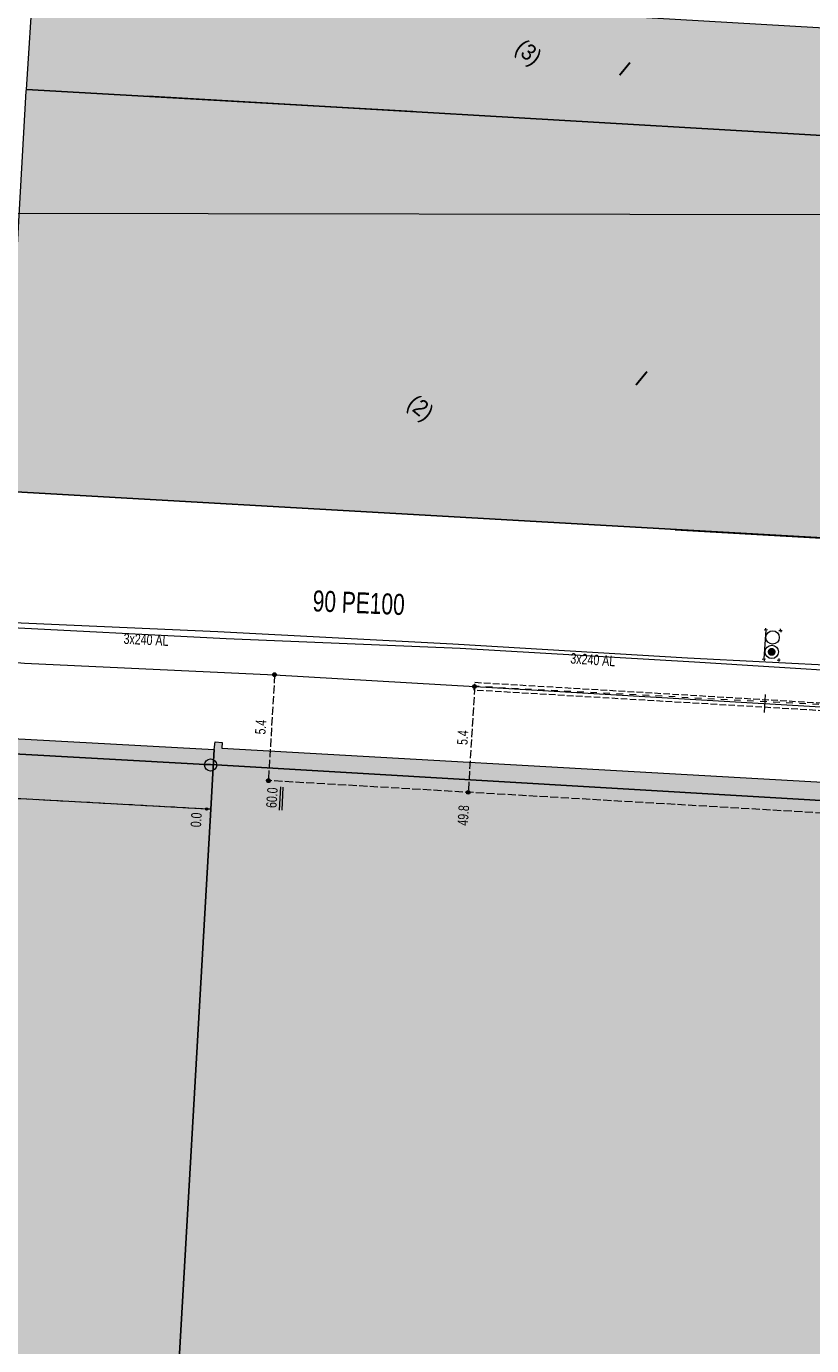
# Model space of a CAD drawing. Header units: metres. Extents: x -740 to 758, y -633 to 854.
# Tile 783 of 1056: x -28 to 12, y 182 to 249. Entities that reach past the tile are written whole.
import ezdxf

# ---------------------------------------------------------------- set-up
doc = ezdxf.new("R2010")
doc.units = ezdxf.units.M
doc.header["$MEASUREMENT"] = 0
for name, pattern in [('333_125', [0.4576, 0.3328, -0.1248]), ('333_333', [0.6656, 0.3328, -0.3328]), ('416_125', [0.5408, 0.416, -0.1248])]:
    doc.linetypes.add(name, pattern=pattern)
for name, color, linetype in [('Gas.LOVION', 7, 'Continuous'), ('Grundkarte.LOVION', 7, 'Continuous'), ('Grundkarte_Text.LOVION', 7, 'Continuous'), ('Strom.LOVION', 7, 'Continuous'), ('StromBemass.LOVION', 7, 'Continuous'), ('ViewBounds.LOVION', 7, 'Continuous'), ('Wasser.LOVION', 7, 'Continuous')]:
    doc.layers.add(name, color=color, linetype=linetype)
doc.styles.add('ERSTELLTER_STIL_1', font='arial.ttf')

msp = doc.modelspace()

# ---------------------------------------------------------------- hatches: boundary and pattern name
at = {"layer": 'Grundkarte.LOVION', "linetype": 'Continuous', "lineweight": 18}
for points in [[(-8.486, 244.387), (-15.717, 250.33), (-27.787, 251.041), (-28.133, 245.51)], [(24.971, 247.619), (25.001, 247.918), (-27.821, 250.999), (-27.905, 250.045), (-21.96, 245.159), (30.356, 242.116), (30.646, 247.317)], [(-28.133, 245.51), (-28.153, 245.419), (-29.284, 225.24), (-29.266, 225.065), (18.317, 222.358), (-8.486, 244.387)], [(-21.96, 245.159), (4.876, 223.103), (33.112, 221.49), (34.007, 237.123), (34.251, 241.876), (30.356, 242.116)], [(-20.707, 175.006), (-18.759, 208.89), (-18.583, 211.922), (-39.087, 213.051), (-54.401, 214.006), (-70.98, 215.193), (-70.956, 215.55), (-88.908, 216.573), (-89.159, 212.795), (-89.484, 212.793), (-89.901, 205.275), (-92.251, 205.429), (-92.441, 201.923), (-90.064, 201.801), (-90.189, 199.749), (-92.571, 199.93), (-92.76, 196.424), (-90.384, 196.302), (-90.731, 190.179), (-93.107, 190.301), (-93.297, 186.795), (-90.92, 186.673), (-91.299, 179.661), (-91.334, 179.421), (-94.281, 179.635), (-95.067, 165.904), (-78.303, 164.942), (-78.509, 161.611), (-66.115, 160.902), (-64.277, 164.776), (-63.329, 164.75), (-53.935, 160.26), (-52.065, 164.108), (-51.084, 164.056), (-41.69, 159.566), (-39.852, 163.44), (-38.904, 163.415), (-29.503, 158.866), (-21.66, 158.45), (-21.322, 164.365)], [(34.24, 171.955), (39.558, 171.677), (43.169, 167.685), (47.167, 171.239), (45.979, 171.3), (47.467, 198.4), (34.547, 209.019), (-18.205, 211.989), (-18.175, 212.287), (-18.532, 212.312), (-18.583, 211.922), (-18.759, 208.89), (-20.707, 175.006), (-6.475, 174.24), (-2.618, 170.154), (0.764, 173.352), (3.941, 169.879), (7.361, 172.992), (10.511, 169.487), (13.957, 172.632), (17.108, 169.127), (20.586, 172.246), (23.705, 168.767), (27.183, 171.886), (30.269, 168.434)]]:
    msp.add_hatch(color=254, dxfattribs=at).paths.add_polyline_path(points)
at = {"layer": 'Strom.LOVION', "linetype": 'Continuous', "lineweight": 18}
for points in [[(9.932, 216.767), (9.947, 216.787), (9.959, 216.809), (9.968, 216.832), (9.974, 216.857), (9.977, 216.882), (9.977, 216.907), (9.974, 216.932), (9.967, 216.956), (9.958, 216.979), (9.946, 217.001), (9.931, 217.022), (9.914, 217.04), (9.894, 217.056), (9.873, 217.069), (9.85, 217.08), (9.826, 217.088), (9.802, 217.092), (9.777, 217.094), (9.752, 217.092), (9.727, 217.087), (9.703, 217.079), (9.68, 217.069), (9.659, 217.055), (9.64, 217.039), (9.623, 217.021), (9.608, 217), (9.596, 216.978), (9.587, 216.955), (9.581, 216.93), (9.578, 216.906), (9.578, 216.88), (9.581, 216.856), (9.587, 216.831), (9.597, 216.808), (9.609, 216.786), (9.624, 216.766), (9.641, 216.747), (9.66, 216.731), (9.682, 216.718), (9.704, 216.707), (9.728, 216.7), (9.753, 216.695), (9.778, 216.694), (9.803, 216.695), (9.828, 216.7), (9.852, 216.708), (9.874, 216.719), (9.895, 216.732), (9.915, 216.748)], [(9.832, 216.855), (9.838, 216.862), (9.842, 216.87), (9.845, 216.879), (9.847, 216.887), (9.849, 216.896), (9.849, 216.905), (9.847, 216.914), (9.845, 216.923), (9.842, 216.932), (9.837, 216.94), (9.832, 216.947), (9.826, 216.953), (9.819, 216.959), (9.811, 216.964), (9.803, 216.968), (9.794, 216.971), (9.785, 216.972), (9.776, 216.973), (9.767, 216.972), (9.758, 216.971), (9.75, 216.968), (9.742, 216.964), (9.734, 216.959), (9.727, 216.953), (9.721, 216.947), (9.715, 216.939), (9.711, 216.931), (9.708, 216.923), (9.706, 216.914), (9.704, 216.905), (9.704, 216.896), (9.706, 216.887), (9.708, 216.878), (9.711, 216.87), (9.716, 216.862), (9.721, 216.854), (9.727, 216.848), (9.734, 216.842), (9.742, 216.837), (9.75, 216.833), (9.759, 216.831), (9.768, 216.829), (9.777, 216.828), (9.786, 216.829), (9.795, 216.831), (9.803, 216.834), (9.812, 216.838), (9.819, 216.842), (9.826, 216.848)]]:
    msp.add_hatch(color=1, dxfattribs=at).paths.add_polyline_path(points)
at = {"layer": 'StromBemass.LOVION', "linetype": 'Continuous', "lineweight": 13}
for points in [[(-15.44, 215.675), (-15.433, 215.685), (-15.427, 215.695), (-15.423, 215.706), (-15.42, 215.718), (-15.418, 215.73), (-15.418, 215.742), (-15.42, 215.754), (-15.423, 215.765), (-15.427, 215.776), (-15.433, 215.787), (-15.44, 215.797), (-15.448, 215.805), (-15.458, 215.813), (-15.468, 215.819), (-15.479, 215.824), (-15.49, 215.828), (-15.502, 215.83), (-15.514, 215.831), (-15.526, 215.83), (-15.538, 215.828), (-15.549, 215.824), (-15.56, 215.819), (-15.57, 215.813), (-15.579, 215.805), (-15.587, 215.796), (-15.594, 215.786), (-15.6, 215.776), (-15.604, 215.765), (-15.607, 215.753), (-15.609, 215.741), (-15.609, 215.729), (-15.607, 215.717), (-15.604, 215.706), (-15.6, 215.695), (-15.594, 215.684), (-15.587, 215.675), (-15.579, 215.666), (-15.569, 215.658), (-15.559, 215.652), (-15.548, 215.647), (-15.537, 215.643), (-15.525, 215.641), (-15.513, 215.64), (-15.501, 215.641), (-15.49, 215.643), (-15.478, 215.647), (-15.467, 215.652), (-15.457, 215.659), (-15.448, 215.666)], [(-5.267, 215.078), (-5.26, 215.087), (-5.255, 215.098), (-5.25, 215.109), (-5.247, 215.12), (-5.246, 215.132), (-5.246, 215.144), (-5.248, 215.156), (-5.251, 215.167), (-5.255, 215.178), (-5.261, 215.189), (-5.268, 215.198), (-5.276, 215.207), (-5.285, 215.215), (-5.295, 215.221), (-5.306, 215.226), (-5.317, 215.23), (-5.329, 215.232), (-5.341, 215.233), (-5.353, 215.232), (-5.365, 215.23), (-5.376, 215.226), (-5.387, 215.221), (-5.397, 215.214), (-5.406, 215.207), (-5.414, 215.198), (-5.421, 215.188), (-5.427, 215.178), (-5.431, 215.167), (-5.434, 215.155), (-5.435, 215.143), (-5.435, 215.131), (-5.434, 215.12), (-5.431, 215.108), (-5.426, 215.097), (-5.421, 215.087), (-5.414, 215.077), (-5.405, 215.068), (-5.396, 215.061), (-5.386, 215.054), (-5.375, 215.049), (-5.364, 215.046), (-5.352, 215.044), (-5.34, 215.043), (-5.329, 215.044), (-5.317, 215.046), (-5.306, 215.05), (-5.295, 215.055), (-5.285, 215.061), (-5.276, 215.069)], [(-15.755, 210.281), (-15.748, 210.29), (-15.743, 210.301), (-15.738, 210.312), (-15.735, 210.324), (-15.734, 210.335), (-15.734, 210.347), (-15.736, 210.359), (-15.739, 210.371), (-15.743, 210.382), (-15.749, 210.392), (-15.756, 210.402), (-15.764, 210.411), (-15.773, 210.418), (-15.783, 210.424), (-15.794, 210.43), (-15.806, 210.433), (-15.817, 210.435), (-15.829, 210.436), (-15.841, 210.435), (-15.853, 210.433), (-15.864, 210.429), (-15.875, 210.424), (-15.885, 210.418), (-15.894, 210.41), (-15.902, 210.401), (-15.909, 210.392), (-15.915, 210.381), (-15.919, 210.37), (-15.922, 210.359), (-15.924, 210.347), (-15.924, 210.335), (-15.922, 210.323), (-15.919, 210.311), (-15.915, 210.3), (-15.909, 210.29), (-15.902, 210.28), (-15.894, 210.272), (-15.885, 210.264), (-15.874, 210.258), (-15.864, 210.253), (-15.852, 210.249), (-15.841, 210.247), (-15.829, 210.246), (-15.817, 210.247), (-15.805, 210.249), (-15.794, 210.253), (-15.783, 210.258), (-15.773, 210.264), (-15.764, 210.272)], [(-15.757, 210.285), (-15.75, 210.294), (-15.744, 210.305), (-15.74, 210.316), (-15.737, 210.327), (-15.736, 210.339), (-15.736, 210.35), (-15.737, 210.362), (-15.74, 210.374), (-15.745, 210.385), (-15.75, 210.395), (-15.757, 210.404), (-15.765, 210.413), (-15.775, 210.42), (-15.785, 210.427), (-15.795, 210.432), (-15.806, 210.435), (-15.818, 210.438), (-15.83, 210.438), (-15.842, 210.437), (-15.853, 210.435), (-15.864, 210.431), (-15.875, 210.426), (-15.885, 210.42), (-15.894, 210.413), (-15.902, 210.404), (-15.909, 210.394), (-15.915, 210.384), (-15.919, 210.373), (-15.922, 210.362), (-15.923, 210.35), (-15.923, 210.338), (-15.922, 210.326), (-15.919, 210.315), (-15.914, 210.304), (-15.909, 210.294), (-15.902, 210.284), (-15.894, 210.276), (-15.885, 210.268), (-15.875, 210.262), (-15.864, 210.257), (-15.853, 210.253), (-15.841, 210.251), (-15.829, 210.25), (-15.817, 210.251), (-15.806, 210.253), (-15.795, 210.257), (-15.784, 210.262), (-15.774, 210.268), (-15.765, 210.276)], [(-5.587, 209.684), (-5.581, 209.694), (-5.575, 209.704), (-5.571, 209.715), (-5.568, 209.726), (-5.566, 209.738), (-5.566, 209.75), (-5.568, 209.761), (-5.571, 209.772), (-5.575, 209.783), (-5.581, 209.794), (-5.588, 209.803), (-5.596, 209.812), (-5.605, 209.819), (-5.615, 209.825), (-5.625, 209.83), (-5.637, 209.834), (-5.648, 209.836), (-5.66, 209.837), (-5.671, 209.836), (-5.683, 209.834), (-5.694, 209.83), (-5.705, 209.825), (-5.715, 209.819), (-5.724, 209.811), (-5.732, 209.803), (-5.738, 209.793), (-5.744, 209.783), (-5.748, 209.772), (-5.751, 209.761), (-5.753, 209.749), (-5.753, 209.737), (-5.751, 209.726), (-5.748, 209.714), (-5.744, 209.703), (-5.738, 209.693), (-5.731, 209.684), (-5.723, 209.675), (-5.714, 209.668), (-5.704, 209.662), (-5.694, 209.657), (-5.682, 209.653), (-5.671, 209.651), (-5.659, 209.65), (-5.648, 209.651), (-5.636, 209.653), (-5.625, 209.657), (-5.614, 209.662), (-5.604, 209.668), (-5.595, 209.676)], [(-18.924, 208.858), (-18.919, 208.864), (-18.916, 208.871), (-18.913, 208.878), (-18.911, 208.886), (-18.91, 208.894), (-18.91, 208.902), (-18.911, 208.91), (-18.913, 208.918), (-18.916, 208.925), (-18.92, 208.932), (-18.924, 208.938), (-18.93, 208.944), (-18.936, 208.949), (-18.943, 208.953), (-18.95, 208.957), (-18.957, 208.959), (-18.965, 208.961), (-18.973, 208.961), (-18.981, 208.961), (-18.989, 208.959), (-18.997, 208.957), (-19.004, 208.953), (-19.01, 208.949), (-19.017, 208.944), (-19.022, 208.938), (-19.027, 208.932), (-19.03, 208.925), (-19.033, 208.917), (-19.035, 208.909), (-19.036, 208.902), (-19.036, 208.894), (-19.035, 208.886), (-19.033, 208.878), (-19.03, 208.871), (-19.026, 208.864), (-19.022, 208.857), (-19.016, 208.851), (-19.01, 208.846), (-19.003, 208.842), (-18.996, 208.839), (-18.989, 208.836), (-18.981, 208.835), (-18.973, 208.834), (-18.965, 208.835), (-18.957, 208.836), (-18.949, 208.839), (-18.942, 208.842), (-18.936, 208.847), (-18.929, 208.852)], [(-18.924, 208.858), (-18.919, 208.864), (-18.916, 208.871), (-18.913, 208.878), (-18.911, 208.886), (-18.91, 208.894), (-18.91, 208.902), (-18.911, 208.91), (-18.913, 208.918), (-18.916, 208.925), (-18.92, 208.932), (-18.924, 208.938), (-18.93, 208.944), (-18.936, 208.949), (-18.943, 208.953), (-18.95, 208.957), (-18.957, 208.959), (-18.965, 208.961), (-18.973, 208.961), (-18.981, 208.961), (-18.989, 208.959), (-18.997, 208.957), (-19.004, 208.953), (-19.01, 208.949), (-19.017, 208.944), (-19.022, 208.938), (-19.027, 208.932), (-19.03, 208.925), (-19.033, 208.917), (-19.035, 208.909), (-19.036, 208.902), (-19.036, 208.894), (-19.035, 208.886), (-19.033, 208.878), (-19.03, 208.871), (-19.026, 208.864), (-19.022, 208.857), (-19.016, 208.851), (-19.01, 208.846), (-19.003, 208.842), (-18.996, 208.839), (-18.989, 208.836), (-18.981, 208.835), (-18.973, 208.834), (-18.965, 208.835), (-18.957, 208.836), (-18.949, 208.839), (-18.942, 208.842), (-18.936, 208.847), (-18.929, 208.852)], [(-18.924, 208.858), (-18.919, 208.864), (-18.916, 208.871), (-18.913, 208.878), (-18.911, 208.886), (-18.91, 208.894), (-18.91, 208.902), (-18.911, 208.91), (-18.913, 208.918), (-18.916, 208.925), (-18.92, 208.932), (-18.924, 208.938), (-18.93, 208.944), (-18.936, 208.949), (-18.943, 208.953), (-18.95, 208.957), (-18.957, 208.959), (-18.965, 208.961), (-18.973, 208.961), (-18.981, 208.961), (-18.989, 208.959), (-18.997, 208.957), (-19.004, 208.953), (-19.01, 208.949), (-19.017, 208.944), (-19.022, 208.938), (-19.027, 208.932), (-19.03, 208.925), (-19.033, 208.917), (-19.035, 208.909), (-19.036, 208.902), (-19.036, 208.894), (-19.035, 208.886), (-19.033, 208.878), (-19.03, 208.871), (-19.026, 208.864), (-19.022, 208.857), (-19.016, 208.851), (-19.01, 208.846), (-19.003, 208.842), (-18.996, 208.839), (-18.989, 208.836), (-18.981, 208.835), (-18.973, 208.834), (-18.965, 208.835), (-18.957, 208.836), (-18.949, 208.839), (-18.942, 208.842), (-18.936, 208.847), (-18.929, 208.852)], [(-18.924, 208.858), (-18.919, 208.864), (-18.916, 208.871), (-18.913, 208.878), (-18.911, 208.886), (-18.91, 208.894), (-18.91, 208.902), (-18.911, 208.91), (-18.913, 208.918), (-18.916, 208.925), (-18.92, 208.932), (-18.924, 208.938), (-18.93, 208.944), (-18.936, 208.949), (-18.943, 208.953), (-18.95, 208.957), (-18.957, 208.959), (-18.965, 208.961), (-18.973, 208.961), (-18.981, 208.961), (-18.989, 208.959), (-18.997, 208.957), (-19.004, 208.953), (-19.01, 208.949), (-19.017, 208.944), (-19.022, 208.938), (-19.027, 208.932), (-19.03, 208.925), (-19.033, 208.917), (-19.035, 208.909), (-19.036, 208.902), (-19.036, 208.894), (-19.035, 208.886), (-19.033, 208.878), (-19.03, 208.871), (-19.026, 208.864), (-19.022, 208.857), (-19.016, 208.851), (-19.01, 208.846), (-19.003, 208.842), (-18.996, 208.839), (-18.989, 208.836), (-18.981, 208.835), (-18.973, 208.834), (-18.965, 208.835), (-18.957, 208.836), (-18.949, 208.839), (-18.942, 208.842), (-18.936, 208.847), (-18.929, 208.852)], [(-18.924, 208.858), (-18.919, 208.864), (-18.916, 208.871), (-18.913, 208.878), (-18.911, 208.886), (-18.91, 208.894), (-18.91, 208.902), (-18.911, 208.91), (-18.913, 208.918), (-18.916, 208.925), (-18.92, 208.932), (-18.924, 208.938), (-18.93, 208.944), (-18.936, 208.949), (-18.943, 208.953), (-18.95, 208.957), (-18.957, 208.959), (-18.965, 208.961), (-18.973, 208.961), (-18.981, 208.961), (-18.989, 208.959), (-18.997, 208.957), (-19.004, 208.953), (-19.01, 208.949), (-19.017, 208.944), (-19.022, 208.938), (-19.027, 208.932), (-19.03, 208.925), (-19.033, 208.917), (-19.035, 208.909), (-19.036, 208.902), (-19.036, 208.894), (-19.035, 208.886), (-19.033, 208.878), (-19.03, 208.871), (-19.026, 208.864), (-19.022, 208.857), (-19.016, 208.851), (-19.01, 208.846), (-19.003, 208.842), (-18.996, 208.839), (-18.989, 208.836), (-18.981, 208.835), (-18.973, 208.834), (-18.965, 208.835), (-18.957, 208.836), (-18.949, 208.839), (-18.942, 208.842), (-18.936, 208.847), (-18.929, 208.852)], [(-18.924, 208.858), (-18.919, 208.864), (-18.916, 208.871), (-18.913, 208.878), (-18.911, 208.886), (-18.91, 208.894), (-18.91, 208.902), (-18.911, 208.91), (-18.913, 208.918), (-18.916, 208.925), (-18.92, 208.932), (-18.924, 208.938), (-18.93, 208.944), (-18.936, 208.949), (-18.943, 208.953), (-18.95, 208.957), (-18.957, 208.959), (-18.965, 208.961), (-18.973, 208.961), (-18.981, 208.961), (-18.989, 208.959), (-18.997, 208.957), (-19.004, 208.953), (-19.01, 208.949), (-19.017, 208.944), (-19.022, 208.938), (-19.027, 208.932), (-19.03, 208.925), (-19.033, 208.917), (-19.035, 208.909), (-19.036, 208.902), (-19.036, 208.894), (-19.035, 208.886), (-19.033, 208.878), (-19.03, 208.871), (-19.026, 208.864), (-19.022, 208.857), (-19.016, 208.851), (-19.01, 208.846), (-19.003, 208.842), (-18.996, 208.839), (-18.989, 208.836), (-18.981, 208.835), (-18.973, 208.834), (-18.965, 208.835), (-18.957, 208.836), (-18.949, 208.839), (-18.942, 208.842), (-18.936, 208.847), (-18.929, 208.852)], [(-18.924, 208.858), (-18.919, 208.864), (-18.916, 208.871), (-18.913, 208.878), (-18.911, 208.886), (-18.91, 208.894), (-18.91, 208.902), (-18.911, 208.91), (-18.913, 208.918), (-18.916, 208.925), (-18.92, 208.932), (-18.924, 208.938), (-18.93, 208.944), (-18.936, 208.949), (-18.943, 208.953), (-18.95, 208.957), (-18.957, 208.959), (-18.965, 208.961), (-18.973, 208.961), (-18.981, 208.961), (-18.989, 208.959), (-18.997, 208.957), (-19.004, 208.953), (-19.01, 208.949), (-19.017, 208.944), (-19.022, 208.938), (-19.027, 208.932), (-19.03, 208.925), (-19.033, 208.917), (-19.035, 208.909), (-19.036, 208.902), (-19.036, 208.894), (-19.035, 208.886), (-19.033, 208.878), (-19.03, 208.871), (-19.026, 208.864), (-19.022, 208.857), (-19.016, 208.851), (-19.01, 208.846), (-19.003, 208.842), (-18.996, 208.839), (-18.989, 208.836), (-18.981, 208.835), (-18.973, 208.834), (-18.965, 208.835), (-18.957, 208.836), (-18.949, 208.839), (-18.942, 208.842), (-18.936, 208.847), (-18.929, 208.852)]]:
    msp.add_hatch(color=7, dxfattribs=at).paths.add_polyline_path(points)

# ---------------------------------------------------------------- linework, layer by layer
at = {"layer": 'Gas.LOVION', "color": 5, "linetype": 'Continuous', "lineweight": 18}
msp.add_lwpolyline([(26.895, 215.334), (17.45, 215.963), (5.493, 216.582), (-6.443, 217.291), (-18.4, 217.911), (-30.348, 218.442), (-42.289, 219.048), (-44.854, 219.137), (-44.883, 218.676), (-44.933, 216.617), (-44.971, 216.406), (-45.319, 213.461), (-45.414, 212.624)], dxfattribs=at)
at = {"layer": 'Grundkarte.LOVION', "color": 8, "linetype": 'Continuous', "lineweight": 18}
for points in [[(-8.486, 244.387), (-28.133, 245.51), (-27.787, 251.041), (-15.717, 250.33)], [(-27.905, 250.045), (-27.821, 250.999), (25.001, 247.918), (24.971, 247.619), (30.646, 247.317), (30.356, 242.116), (-21.96, 245.159)], [(18.317, 222.358), (-29.266, 225.065), (-29.284, 225.24), (-28.153, 245.419), (-28.133, 245.51), (-8.486, 244.387)], [(-21.96, 245.159), (30.356, 242.116), (34.251, 241.876), (34.007, 237.123), (33.112, 221.49), (4.876, 223.103)], [(-67.887, 227.998), (-55.942, 226.742), (-43.979, 225.902), (-29.266, 225.065), (18.317, 222.358), (-29.266, 225.065), (-43.979, 225.902), (-55.942, 226.742), (-67.887, 227.998)], [(33.112, 221.49), (4.876, 223.103), (33.112, 221.49)], [(-91.299, 179.661), (-90.92, 186.673), (-93.297, 186.795), (-93.107, 190.301), (-90.731, 190.179), (-90.384, 196.302), (-92.76, 196.424), (-92.571, 199.93), (-90.189, 199.749), (-90.064, 201.801), (-92.441, 201.923), (-92.251, 205.429), (-89.901, 205.275), (-89.484, 212.793), (-89.159, 212.795), (-88.908, 216.573), (-70.956, 215.55), (-70.98, 215.193), (-54.401, 214.006), (-39.087, 213.051), (-18.583, 211.922), (-18.759, 208.89), (-20.707, 175.006)], [(-68.649, 214.623), (-56.709, 213.426), (-44.628, 212.597), (-19.041, 211.168), (-18.775, 211.165), (35.865, 207.936), (-18.775, 211.165), (-19.041, 211.168), (-44.628, 212.597), (-56.709, 213.426), (-68.649, 214.623)], [(13.957, 172.632), (10.511, 169.487), (7.361, 172.992), (3.941, 169.879), (0.764, 173.352), (-2.618, 170.154), (-6.475, 174.24), (-20.707, 175.006), (-18.759, 208.89), (-18.583, 211.922), (-18.532, 212.312), (-18.175, 212.287), (-18.205, 211.989), (34.547, 209.019)]]:
    msp.add_lwpolyline(points, dxfattribs=at)
at = {"layer": 'Grundkarte.LOVION', "color": 251, "linetype": 'Continuous', "lineweight": 13}
msp.add_lwpolyline([(-89.159, 212.795), (-88.908, 216.573), (-70.956, 215.55), (-70.98, 215.193), (-54.401, 214.006), (-39.087, 213.051), (-18.583, 211.922), (-18.759, 208.89), (-18.967, 208.9)], close=True, dxfattribs=at)
at = {"layer": 'Grundkarte.LOVION', "color": 9, "linetype": 'Continuous', "lineweight": 18}
msp.add_circle((-18.767, 211.14), 0.311, dxfattribs=at)
at = {"layer": 'Strom.LOVION', "color": 1, "linetype": 'Continuous', "lineweight": 18}
msp.add_lwpolyline([(-49.236, 215.738), (-50.099, 215.801), (-50.257, 215.904), (-50.378, 216.084), (-50.313, 217.081), (-50.282, 217.675), (-49.711, 218.174), (-49.099, 218.264), (-46.212, 217.91), (-28.235, 216.328), (-15.511, 215.725), (-5.331, 215.139), (24.381, 213.389), (29.627, 213.089)], dxfattribs=at)
at = {"layer": 'Strom.LOVION', "color": 7, "linetype": 'Continuous', "lineweight": 13}
for points in [[(9.475, 218.02), (9.384, 216.534)], [(9.414, 213.817), (9.458, 214.723)]]:
    msp.add_lwpolyline(points, dxfattribs=at)
at = {"layer": 'Strom.LOVION', "color": 250, "linetype": 'Continuous', "lineweight": 18}
for points in [[(9.388, 218.012), (9.563, 218.029)], [(9.467, 218.108), (9.484, 217.932)], [(10.144, 217.982), (10.307, 217.983)], [(10.21, 218.063), (10.241, 217.903)], [(9.297, 216.525), (9.472, 216.542)], [(9.376, 216.621), (9.393, 216.446)], [(10.056, 216.466), (10.216, 216.497)], [(10.135, 216.563), (10.136, 216.4)]]:
    msp.add_lwpolyline(points, dxfattribs=at)
at = {"layer": 'Strom.LOVION', "color": 7, "linetype": '333_125', "lineweight": 13}
msp.add_lwpolyline([(29.9, 212.865), (24.356, 213.194), (-5.356, 214.945), (-5.322, 215.347), (24.406, 213.584), (29.37, 213.3)], dxfattribs=at)
at = {"layer": 'Strom.LOVION', "color": 9, "linetype": '333_333', "lineweight": 18}
msp.add_lwpolyline([(29.386, 213.287), (28.136, 213.372), (-5.331, 215.139)], dxfattribs=at)
at = {"layer": 'Strom.LOVION', "color": 7, "linetype": 'Continuous', "lineweight": 13}
for centre in [(9.827, 217.628), (9.785, 216.894)]:
    msp.add_circle(centre, 0.34, dxfattribs=at)
at = {"layer": 'StromBemass.LOVION', "color": 7, "linetype": '416_125', "lineweight": 13}
for points in [[(-18.967, 208.9), (-28.758, 209.435), (-46.632, 210.421), (-50.823, 210.662), (-51.625, 210.702), (-53.424, 210.806), (-64.701, 211.433), (-78.667, 212.195), (-78.206, 220.782)], [(-15.511, 215.725), (-15.829, 210.359)], [(-5.331, 215.139), (-5.662, 209.757)], [(36.714, 207.265), (-15.813, 210.346)]]:
    msp.add_lwpolyline(points, dxfattribs=at)
at = {"layer": 'StromBemass.LOVION', "color": 7, "linetype": 'Continuous', "lineweight": 13}
for points in [[(-15.267, 208.848), (-15.19, 210.023)], [(-15.134, 208.846), (-15.07, 210.005)]]:
    msp.add_lwpolyline(points, dxfattribs=at)
for centre, radius in [((-15.514, 215.736), 0.0954), ((-5.341, 215.138), 0.0948), ((-15.829, 210.341), 0.0951), ((-15.83, 210.344), 0.0939), ((-5.66, 209.743), 0.0933), ((-18.973, 208.898), 0.0634), ((-18.973, 208.898), 0.0634), ((-18.973, 208.898), 0.0634), ((-18.973, 208.898), 0.0634), ((-18.973, 208.898), 0.0634), ((-18.973, 208.898), 0.0634), ((-18.973, 208.898), 0.0634)]:
    msp.add_circle(centre, radius, dxfattribs=at)
at = {"layer": 'ViewBounds.LOVION', "color": 1, "linetype": 'Continuous', "lineweight": 18}
msp.add_lwpolyline([(528.379, 238.399), (527.852, -123.837), (-505.561, -122.336), (-505.035, 239.901)], close=True, dxfattribs=at)
at = {"layer": 'Wasser.LOVION', "color": 150, "linetype": 'Continuous', "lineweight": 18}
msp.add_lwpolyline([(27.233, 215.057), (17.734, 215.621), (5.854, 216.366), (-6.066, 217.062), (-17.982, 217.567), (-29.877, 218.163), (-41.216, 218.813), (-42.389, 218.861), (-43.681, 218.926), (-44.247, 218.369), (-44.731, 217.878), (-44.771, 217.534), (-44.947, 215.256), (-45.095, 213.438), (-45.26, 210.289)], dxfattribs=at)

# ---------------------------------------------------------------- texts
at = {"layer": 'Grundkarte_Text.LOVION', "color": 7, "linetype": 'Continuous', "lineweight": 13, "char_height": 0.83073, "attachment_point": 7, "rotation": 320.58413, "style": 'ERSTELLTER_STIL_1'}
for s, insert in [('{\\A1;\\W0.89450x;(3)}', (-3.492, 247.299)), ('{\\A1;\\W0.89448x;I}', (1.93, 246.323)), ('{\\A1;\\W0.89448x;I}', (2.761, 230.562)), ('{\\A1;\\W0.89448x;I}', (2.796, 230.604)), ('{\\A1;\\W0.89450x;(2)}', (-8.986, 229.214))]:
    msp.add_mtext(s, dxfattribs=dict(at, insert=insert))
at = {"layer": 'Strom.LOVION', "color": 1, "linetype": 'Continuous', "lineweight": 18, "char_height": 0.53354, "attachment_point": 7, "style": 'ERSTELLTER_STIL_1'}
for s, insert, rotation in [('{\\A1;\\W0.72504x;3x240 AL}', (-23.208, 217.298), 357.24386), ('{\\A1;\\W0.72505x;3x240 AL}', (-0.477, 216.3), 356.24424)]:
    msp.add_mtext(s, dxfattribs=dict(at, insert=insert, rotation=rotation))
at = {"layer": 'StromBemass.LOVION', "color": 7, "linetype": 'Continuous', "lineweight": 13, "attachment_point": 7, "style": 'ERSTELLTER_STIL_1'}
for s, insert, char_height, rotation in [('{\\A1;\\W0.71557x;5.4}', (-15.973, 212.683), 0.53355, 86.24058), ('{\\A1;\\W0.71557x;5.4}', (-5.695, 212.151), 0.53355, 86.24041), ('{\\A1;\\W0.71557x;60.0}', (-15.41, 208.944), 0.53355, 86.24058), ('{\\A1;\\W0.71561x;49.8}', (-5.673, 208.041), 0.53353, 86.24022), ('{\\A1;\\W0.71558x;0.0}', (-19.25, 207.964), 0.53354, 86.83495)]:
    msp.add_mtext(s, dxfattribs=dict(at, insert=insert, char_height=char_height, rotation=rotation))
at = {"layer": 'Wasser.LOVION', "color": 150, "linetype": 'Continuous', "lineweight": 18, "insert": (-13.595, 218.948), "char_height": 1.06709, "attachment_point": 7, "rotation": 357.57216, "style": 'ERSTELLTER_STIL_1'}
msp.add_mtext('{\\A1;\\W0.71558x;90 PE100}', dxfattribs=at)

doc.saveas('drawing.dxf')
